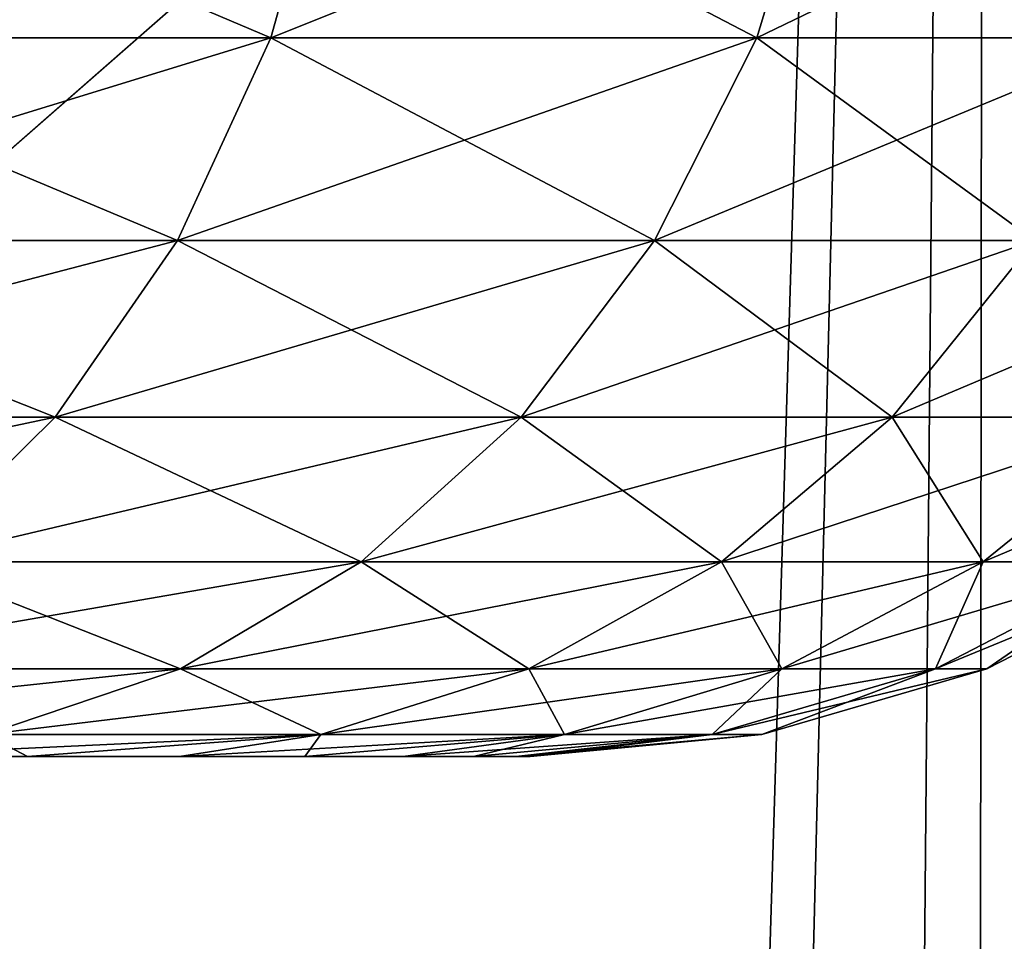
# Model space of a CAD drawing. Header units: millimetres. Extents: x -110 to 110, y 0 to 80.
# Tile 430 of 439: x 97.044 to 97.442, y 67.825 to 68.198. Entities that reach past the tile are written whole.
import ezdxf

# ---------------------------------------------------------------- set-up
doc = ezdxf.new("R2010")
doc.units = ezdxf.units.MM
doc.header["$LTSCALE"] = 59.460957
for name, color, linetype in [('14', 7, 'CONTINUOUS'), ('24', 7, 'CONTINUOUS'), ('28', 7, 'CONTINUOUS'), ('4', 7, 'CONTINUOUS'), ('403', 7, 'CONTINUOUS'), ('408', 7, 'CONTINUOUS'), ('409', 7, 'CONTINUOUS'), ('418', 7, 'CONTINUOUS'), ('419', 7, 'CONTINUOUS'), ('6', 7, 'CONTINUOUS'), ('8', 7, 'CONTINUOUS')]:
    doc.layers.add(name, color=color, linetype=linetype)

msp = doc.modelspace()

# ---------------------------------------------------------------- linework, layer by layer
at = {"layer": '14', "color": 7, "linetype": 'CONTINUOUS'}
for points in [[(-105, 80, 52.6982), (105, 80, 52.6982), (-83.44615, 65.95291, 52.45301), (-105, 80, 52.6982)], [(-83.44615, 65.95291, 52.45301), (105, 80, 52.6982), (-82.47688, 66, 52.45383), (-83.44615, 65.95291, 52.45301)], [(-82.47688, 66, 52.45383), (105, 80, 52.6982), (82.47688, 66, 52.45383), (-82.47688, 66, 52.45383)], [(82.47688, 66, 52.45383), (105, 80, 52.6982), (83.44615, 65.95291, 52.45301), (82.47688, 66, 52.45383)], [(83.44615, 65.95291, 52.45301), (105, 80, 52.6982), (84.40631, 65.8121, 52.45055), (83.44615, 65.95291, 52.45301)], [(84.40631, 65.8121, 52.45055), (105, 80, 52.6982), (85.34831, 65.57888, 52.44648), (84.40631, 65.8121, 52.45055)], [(85.34831, 65.57888, 52.44648), (105, 80, 52.6982), (86.26328, 65.25544, 52.44084), (85.34831, 65.57888, 52.44648)], [(86.26328, 65.25544, 52.44084), (105, 80, 52.6982), (87.1426, 64.84483, 52.43367), (86.26328, 65.25544, 52.44084)], [(87.1426, 64.84483, 52.43367), (105, 80, 52.6982), (87.97799, 64.35092, 52.42505), (87.1426, 64.84483, 52.43367)], [(87.97799, 64.35092, 52.42505), (105, 80, 52.6982), (88.76157, 63.77834, 52.41505), (87.97799, 64.35092, 52.42505)], [(88.76157, 63.77834, 52.41505), (105, 80, 52.6982), (89.48597, 63.1325, 52.40378), (88.76157, 63.77834, 52.41505)], [(89.48597, 63.1325, 52.40378), (105, 80, 52.6982), (93.82453, 58.86902, 52.32936), (89.48597, 63.1325, 52.40378)], [(93.82453, 58.86902, 52.32936), (105, 80, 52.6982), (94.48284, 58.15608, 52.31692), (93.82453, 58.86902, 52.32936)], [(94.48284, 58.15608, 52.31692), (105, 80, 52.6982), (95.06898, 57.38266, 52.30342), (94.48284, 58.15608, 52.31692)], [(95.06898, 57.38266, 52.30342), (105, 80, 52.6982), (95.5774, 56.55606, 52.28899), (95.06898, 57.38266, 52.30342)], [(95.5774, 56.55606, 52.28899), (105, 80, 52.6982), (96.00331, 55.68404, 52.27377), (95.5774, 56.55606, 52.28899)], [(96.00331, 55.68404, 52.27377), (105, 80, 52.6982), (96.34269, 54.77484, 52.2579), (96.00331, 55.68404, 52.27377)], [(96.34269, 54.77484, 52.2579), (105, 80, 52.6982), (96.59234, 53.83701, 52.24153), (96.34269, 54.77484, 52.2579)], [(96.59234, 53.83701, 52.24153), (105, 80, 52.6982), (96.74991, 52.8794, 52.22481), (96.59234, 53.83701, 52.24153)], [(96.74991, 52.8794, 52.22481), (105, 80, 52.6982), (96.81391, 51.91104, 52.20791), (96.74991, 52.8794, 52.22481)], [(96.81391, 51.91104, 52.20791), (105, 80, 52.6982), (97, 41.25, 52.02182), (96.81391, 51.91104, 52.20791)], [(105, 80, 52.6982), (105, 41.25, 52.02182), (97, 41.25, 52.02182), (105, 80, 52.6982)]]:
    msp.add_3dface(points, dxfattribs=at)
at = {"layer": '24', "color": 7, "linetype": 'CONTINUOUS'}
for points in [[(96.42685, 70.70524, -43.45089), (96.6799, 40, -42.51679), (97.43617, 70.70524, -42.53478), (96.42685, 70.70524, -43.45089)], [(96.6799, 40, -42.51679), (97.15968, 40, -42.05325), (97.43617, 70.70524, -42.53478), (96.6799, 40, -42.51679)], [(97.15968, 40, -42.05325), (97.61834, 40, -41.56889), (97.43617, 70.70524, -42.53478), (97.15968, 40, -42.05325)], [(97.43617, 70.70524, -42.53478), (97.61834, 40, -41.56889), (98.3613, 70.70524, -41.53372), (97.43617, 70.70524, -42.53478)]]:
    msp.add_3dface(points, dxfattribs=at)
at = {"layer": '28', "color": 7, "linetype": 'CONTINUOUS'}
for points in [[(97.43617, 70.70524, 42.53478), (96.49222, 40, 42.6873), (96.42685, 70.70524, 43.45089), (97.43617, 70.70524, 42.53478)], [(97.3993, 40, 41.80559), (96.49222, 40, 42.6873), (97.43617, 70.70524, 42.53478), (97.3993, 40, 41.80559)], [(98.3613, 70.70524, 41.53372), (97.3993, 40, 41.80559), (97.43617, 70.70524, 42.53478), (98.3613, 70.70524, 41.53372)], [(98.22888, 40, 40.85059), (97.3993, 40, 41.80559), (98.3613, 70.70524, 41.53372), (98.22888, 40, 40.85059)]]:
    msp.add_3dface(points, dxfattribs=at)
at = {"layer": '4', "color": 7, "linetype": 'CONTINUOUS'}
for points in [[(-105.7, 75.7173, 55), (82.37019, 65.20782, 55), (105.7, 75.7173, 55), (-105.7, 75.7173, 55)], [(82.37019, 65.20782, 55), (83.4023, 65.07342, 55), (105.7, 75.7173, 55), (82.37019, 65.20782, 55)], [(83.4023, 65.07342, 55), (84.41896, 64.85048, 55), (105.7, 75.7173, 55), (83.4023, 65.07342, 55)], [(84.41896, 64.85048, 55), (85.4126, 64.54065, 55), (105.7, 75.7173, 55), (84.41896, 64.85048, 55)], [(85.4126, 64.54065, 55), (86.37581, 64.14625, 55), (105.7, 75.7173, 55), (85.4126, 64.54065, 55)], [(86.37581, 64.14625, 55), (87.30139, 63.67023, 55), (105.7, 75.7173, 55), (86.37581, 64.14625, 55)], [(87.30139, 63.67023, 55), (88.18246, 63.11612, 55), (105.7, 75.7173, 55), (87.30139, 63.67023, 55)], [(88.18246, 63.11612, 55), (89.01243, 62.48806, 55), (105.7, 75.7173, 55), (88.18246, 63.11612, 55)], [(89.01243, 62.48806, 55), (89.7792, 61.79657, 55), (105.7, 75.7173, 55), (89.01243, 62.48806, 55)], [(89.7792, 61.79657, 55), (92.78896, 58.83888, 55), (105.7, 75.7173, 55), (89.7792, 61.79657, 55)], [(92.78896, 58.83888, 55), (93.49373, 58.08431, 55), (105.7, 75.7173, 55), (92.78896, 58.83888, 55)], [(93.49373, 58.08431, 55), (94.13617, 57.26542, 55), (105.7, 75.7173, 55), (93.49373, 58.08431, 55)], [(94.13617, 57.26542, 55), (94.70558, 56.39416, 55), (105.7, 75.7173, 55), (94.13617, 57.26542, 55)], [(94.70558, 56.39416, 55), (95.19768, 55.47702, 55), (105.7, 75.7173, 55), (94.70558, 56.39416, 55)], [(95.19768, 55.47702, 55), (95.60883, 54.52084, 55), (105.7, 75.7173, 55), (95.19768, 55.47702, 55)], [(95.60883, 54.52084, 55), (95.93595, 53.53276, 55), (105.7, 75.7173, 55), (95.60883, 54.52084, 55)], [(95.93595, 53.53276, 55), (96.1766, 52.52014, 55), (105.7, 75.7173, 55), (95.93595, 53.53276, 55)], [(96.1766, 52.52014, 55), (105.7, 4.2827, 55), (105.7, 75.7173, 55), (96.1766, 52.52014, 55)]]:
    msp.add_3dface(points, dxfattribs=at)
at = {"layer": '403', "color": 7, "linetype": 'CONTINUOUS'}
for points in [[(97.04718, 67.9, -34.06519), (96.97528, 67.9, -33.92153), (97.04719, 67.9, -35.93481), (97.04718, 67.9, -34.06519)], [(97.04719, 67.9, -35.93481), (96.97528, 67.9, -33.92153), (96.97528, 67.9, -36.07847), (97.04719, 67.9, -35.93481)], [(97.04718, 67.9, 35.93481), (96.97528, 67.9, 36.07847), (97.04719, 67.9, 34.06519), (97.04718, 67.9, 35.93481)], [(97.04719, 67.9, 34.06519), (96.97528, 67.9, 36.07847), (96.97528, 67.9, 33.92153), (97.04719, 67.9, 34.06519)], [(97.10866, 67.9, -34.21362), (97.04718, 67.9, -34.06519), (97.10866, 67.9, -35.78637), (97.10866, 67.9, -34.21362)], [(97.10866, 67.9, -35.78637), (97.04718, 67.9, -34.06519), (97.04719, 67.9, -35.93481), (97.10866, 67.9, -35.78637)], [(97.10866, 67.9, 34.21363), (97.04718, 67.9, 35.93481), (97.04719, 67.9, 34.06519), (97.10866, 67.9, 34.21363)], [(97.10866, 67.9, 35.78638), (97.04718, 67.9, 35.93481), (97.10866, 67.9, 34.21363), (97.10866, 67.9, 35.78638)], [(97.15939, 67.9, -34.36606), (97.10866, 67.9, -34.21362), (97.15939, 67.9, -35.63394), (97.15939, 67.9, -34.36606)], [(97.15939, 67.9, -35.63394), (97.10866, 67.9, -34.21362), (97.10866, 67.9, -35.78637), (97.15939, 67.9, -35.63394)], [(97.15939, 67.9, 35.63394), (97.10866, 67.9, 35.78638), (97.15939, 67.9, 34.36606), (97.15939, 67.9, 35.63394)], [(97.15939, 67.9, 34.36606), (97.10866, 67.9, 35.78638), (97.10866, 67.9, 34.21363), (97.15939, 67.9, 34.36606)], [(97.19911, 67.9, -34.52173), (97.15939, 67.9, -34.36606), (97.19911, 67.9, -35.47827), (97.19911, 67.9, -34.52173)], [(97.19911, 67.9, -35.47827), (97.15939, 67.9, -34.36606), (97.15939, 67.9, -35.63394), (97.19911, 67.9, -35.47827)], [(97.19911, 67.9, 35.47827), (97.15939, 67.9, 35.63394), (97.19911, 67.9, 34.52173), (97.19911, 67.9, 35.47827)], [(97.19911, 67.9, 34.52173), (97.15939, 67.9, 35.63394), (97.15939, 67.9, 34.36606), (97.19911, 67.9, 34.52173)], [(97.22763, 67.9, -34.67983), (97.19911, 67.9, -34.52173), (97.22763, 67.9, -35.32017), (97.22763, 67.9, -34.67983)], [(97.22763, 67.9, -35.32017), (97.19911, 67.9, -34.52173), (97.19911, 67.9, -35.47827), (97.22763, 67.9, -35.32017)], [(97.22763, 67.9, 35.32017), (97.19911, 67.9, 35.47827), (97.22763, 67.9, 34.67983), (97.22763, 67.9, 35.32017)], [(97.22763, 67.9, 34.67983), (97.19911, 67.9, 35.47827), (97.19911, 67.9, 34.52173), (97.22763, 67.9, 34.67983)], [(97.24479, 67.9, -34.83958), (97.22763, 67.9, -34.67983), (97.24479, 67.9, -35.16042), (97.24479, 67.9, -34.83958)], [(97.24479, 67.9, -35.16042), (97.22763, 67.9, -34.67983), (97.22763, 67.9, -35.32017), (97.24479, 67.9, -35.16042)], [(97.24479, 67.9, 35.16042), (97.22763, 67.9, 35.32017), (97.24479, 67.9, 34.83958), (97.24479, 67.9, 35.16042)], [(97.24479, 67.9, 34.83958), (97.22763, 67.9, 35.32017), (97.22763, 67.9, 34.67983), (97.24479, 67.9, 34.83958)], [(97.25052, 67.9, -35), (97.24479, 67.9, -34.83958), (97.24479, 67.9, -35.16042), (97.25052, 67.9, -35)], [(97.25052, 67.9, 35), (97.24479, 67.9, 35.16042), (97.24479, 67.9, 34.83958), (97.25052, 67.9, 35)]]:
    msp.add_3dface(points, dxfattribs=at)
at = {"layer": '408', "color": 7, "linetype": 'CONTINUOUS'}
for points in [[(96.91241, 68.19058, -33.08759), (97.14566, 68.19058, -33.35357), (96.93459, 68.2801, -33.06541), (96.91241, 68.19058, -33.08759)], [(96.93459, 68.2801, -33.06541), (97.14566, 68.19058, -33.35357), (97.17056, 68.2801, -33.33447), (96.93459, 68.2801, -33.06541)], [(97.14566, 68.19058, -33.35357), (97.34221, 68.19058, -33.64773), (97.17056, 68.2801, -33.33447), (97.14566, 68.19058, -33.35357)], [(97.17056, 68.2801, -33.33447), (97.34221, 68.19058, -33.64773), (97.36938, 68.2801, -33.63204), (97.17056, 68.2801, -33.33447)], [(97.34221, 68.19058, -33.64773), (97.49868, 68.19058, -33.96501), (97.36938, 68.2801, -33.63204), (97.34221, 68.19058, -33.64773)], [(97.36938, 68.2801, -33.63204), (97.49868, 68.19058, -33.96501), (97.52767, 68.2801, -33.95301), (97.36938, 68.2801, -33.63204)], [(96.87866, 68.10861, -33.12134), (97.10781, 68.10861, -33.38262), (96.91241, 68.19058, -33.08759), (96.87866, 68.10861, -33.12134)], [(96.91241, 68.19058, -33.08759), (97.10781, 68.10861, -33.38262), (97.14566, 68.19058, -33.35357), (96.91241, 68.19058, -33.08759)], [(97.10781, 68.10861, -33.38262), (97.30088, 68.10861, -33.67158), (97.14566, 68.19058, -33.35357), (97.10781, 68.10861, -33.38262)], [(97.14566, 68.19058, -33.35357), (97.30088, 68.10861, -33.67158), (97.34221, 68.19058, -33.64773), (97.14566, 68.19058, -33.35357)], [(97.30088, 68.10861, -33.67158), (97.45459, 68.10861, -33.98327), (97.34221, 68.19058, -33.64773), (97.30088, 68.10861, -33.67158)], [(97.34221, 68.19058, -33.64773), (97.45459, 68.10861, -33.98327), (97.49868, 68.19058, -33.96501), (97.34221, 68.19058, -33.64773)], [(96.83458, 68.03712, -33.16542), (97.05835, 68.03712, -33.42058), (96.87866, 68.10861, -33.12134), (96.83458, 68.03712, -33.16542)], [(96.87866, 68.10861, -33.12134), (97.05835, 68.03712, -33.42058), (97.10781, 68.10861, -33.38262), (96.87866, 68.10861, -33.12134)], [(97.05835, 68.03712, -33.42058), (97.24689, 68.03712, -33.70276), (97.10781, 68.10861, -33.38262), (97.05835, 68.03712, -33.42058)], [(97.10781, 68.10861, -33.38262), (97.24689, 68.03712, -33.70276), (97.30088, 68.10861, -33.67158), (97.10781, 68.10861, -33.38262)], [(97.24689, 68.03712, -33.70276), (97.39699, 68.03712, -34.00713), (97.30088, 68.10861, -33.67158), (97.24689, 68.03712, -33.70276)], [(97.30088, 68.10861, -33.67158), (97.39699, 68.03712, -34.00713), (97.45459, 68.10861, -33.98327), (97.30088, 68.10861, -33.67158)], [(97.39699, 68.03712, -34.00713), (97.50608, 68.03712, -34.3285), (97.45459, 68.10861, -33.98327), (97.39699, 68.03712, -34.00713)], [(96.83458, 68.03712, -33.16542), (96.99907, 67.97869, -33.46606), (97.05835, 68.03712, -33.42058), (96.83458, 68.03712, -33.16542)], [(96.99907, 67.97869, -33.46606), (97.18218, 67.97869, -33.74012), (97.05835, 68.03712, -33.42058), (96.99907, 67.97869, -33.46606)], [(97.05835, 68.03712, -33.42058), (97.18218, 67.97869, -33.74012), (97.24689, 68.03712, -33.70276), (97.05835, 68.03712, -33.42058)], [(97.18218, 67.97869, -33.74012), (97.32796, 67.97869, -34.03573), (97.24689, 68.03712, -33.70276), (97.18218, 67.97869, -33.74012)], [(97.24689, 68.03712, -33.70276), (97.32796, 67.97869, -34.03573), (97.39699, 68.03712, -34.00713), (97.24689, 68.03712, -33.70276)], [(97.32796, 67.97869, -34.03573), (97.43391, 67.97869, -34.34784), (97.39699, 68.03712, -34.00713), (97.32796, 67.97869, -34.03573)], [(97.39699, 68.03712, -34.00713), (97.43391, 67.97869, -34.34784), (97.50608, 68.03712, -34.3285), (97.39699, 68.03712, -34.00713)], [(97.43391, 67.97869, -34.34784), (97.49821, 67.97869, -34.6711), (97.50608, 68.03712, -34.3285), (97.43391, 67.97869, -34.34784)], [(96.9321, 67.93542, -33.51745), (97.10908, 67.93542, -33.78232), (96.99907, 67.97869, -33.46606), (96.9321, 67.93542, -33.51745)], [(96.99907, 67.97869, -33.46606), (97.10908, 67.93542, -33.78232), (97.18218, 67.97869, -33.74012), (96.99907, 67.97869, -33.46606)], [(97.10908, 67.93542, -33.78232), (97.24998, 67.93542, -34.06803), (97.18218, 67.97869, -33.74012), (97.10908, 67.93542, -33.78232)], [(97.18218, 67.97869, -33.74012), (97.24998, 67.93542, -34.06803), (97.32796, 67.97869, -34.03573), (97.18218, 67.97869, -33.74012)], [(97.24998, 67.93542, -34.06803), (97.35237, 67.93542, -34.36968), (97.32796, 67.97869, -34.03573), (97.24998, 67.93542, -34.06803)], [(97.32796, 67.97869, -34.03573), (97.35237, 67.93542, -34.36968), (97.43391, 67.97869, -34.34784), (97.32796, 67.97869, -34.03573)], [(97.35237, 67.93542, -34.36968), (97.41452, 67.93542, -34.68212), (97.43391, 67.97869, -34.34784), (97.35237, 67.93542, -34.36968)], [(97.41452, 67.93542, -34.68212), (97.43536, 67.93542, -35), (97.49821, 67.97869, -34.6711), (97.41452, 67.93542, -34.68212)], [(97.43391, 67.97869, -34.34784), (97.41452, 67.93542, -34.68212), (97.49821, 67.97869, -34.6711), (97.43391, 67.97869, -34.34784)], [(97.49821, 67.97869, -34.6711), (97.43536, 67.93542, -35), (97.51977, 67.97869, -35), (97.49821, 67.97869, -34.6711)], [(96.9321, 67.93542, -33.51745), (97.03022, 67.90887, -33.82785), (97.10908, 67.93542, -33.78232), (96.9321, 67.93542, -33.51745)], [(97.03022, 67.90887, -33.82785), (97.16584, 67.90887, -34.10288), (97.10908, 67.93542, -33.78232), (97.03022, 67.90887, -33.82785)], [(97.10908, 67.93542, -33.78232), (97.16584, 67.90887, -34.10288), (97.24998, 67.93542, -34.06803), (97.10908, 67.93542, -33.78232)], [(97.16584, 67.90887, -34.10288), (97.26441, 67.90887, -34.39325), (97.24998, 67.93542, -34.06803), (97.16584, 67.90887, -34.10288)], [(97.24998, 67.93542, -34.06803), (97.26441, 67.90887, -34.39325), (97.35237, 67.93542, -34.36968), (97.24998, 67.93542, -34.06803)], [(97.26441, 67.90887, -34.39325), (97.32424, 67.90887, -34.69401), (97.35237, 67.93542, -34.36968), (97.26441, 67.90887, -34.39325)], [(97.35237, 67.93542, -34.36968), (97.32424, 67.90887, -34.69401), (97.41452, 67.93542, -34.68212), (97.35237, 67.93542, -34.36968)], [(97.32424, 67.90887, -34.69401), (97.34429, 67.90887, -35), (97.41452, 67.93542, -34.68212), (97.32424, 67.90887, -34.69401)], [(97.41452, 67.93542, -34.68212), (97.34429, 67.90887, -35), (97.43536, 67.93542, -35), (97.41452, 67.93542, -34.68212)], [(96.97528, 67.9, -33.92153), (97.04718, 67.9, -34.06519), (97.03022, 67.90887, -33.82785), (96.97528, 67.9, -33.92153)], [(97.03022, 67.90887, -33.82785), (97.04718, 67.9, -34.06519), (97.16584, 67.90887, -34.10288), (97.03022, 67.90887, -33.82785)], [(97.04718, 67.9, -34.06519), (97.10866, 67.9, -34.21362), (97.16584, 67.90887, -34.10288), (97.04718, 67.9, -34.06519)], [(97.10866, 67.9, -34.21362), (97.15939, 67.9, -34.36606), (97.16584, 67.90887, -34.10288), (97.10866, 67.9, -34.21362)], [(97.16584, 67.90887, -34.10288), (97.15939, 67.9, -34.36606), (97.26441, 67.90887, -34.39325), (97.16584, 67.90887, -34.10288)], [(97.15939, 67.9, -34.36606), (97.19911, 67.9, -34.52173), (97.26441, 67.90887, -34.39325), (97.15939, 67.9, -34.36606)], [(97.19911, 67.9, -34.52173), (97.22763, 67.9, -34.67983), (97.26441, 67.90887, -34.39325), (97.19911, 67.9, -34.52173)], [(97.26441, 67.90887, -34.39325), (97.22763, 67.9, -34.67983), (97.32424, 67.90887, -34.69401), (97.26441, 67.90887, -34.39325)], [(97.22763, 67.9, -34.67983), (97.24479, 67.9, -34.83958), (97.32424, 67.90887, -34.69401), (97.22763, 67.9, -34.67983)], [(97.24479, 67.9, -34.83958), (97.25052, 67.9, -35), (97.32424, 67.90887, -34.69401), (97.24479, 67.9, -34.83958)], [(97.32424, 67.90887, -34.69401), (97.25052, 67.9, -35), (97.34429, 67.90887, -35), (97.32424, 67.90887, -34.69401)]]:
    msp.add_3dface(points, dxfattribs=at)
at = {"layer": '409', "color": 7, "linetype": 'CONTINUOUS'}
for points in [[(97.17056, 68.2801, -36.66553), (96.91241, 68.19058, -36.91241), (96.93459, 68.2801, -36.93459), (97.17056, 68.2801, -36.66553)], [(97.14566, 68.19058, -36.64643), (96.91241, 68.19058, -36.91241), (97.17056, 68.2801, -36.66553), (97.14566, 68.19058, -36.64643)], [(97.36938, 68.2801, -36.36796), (97.14566, 68.19058, -36.64643), (97.17056, 68.2801, -36.66553), (97.36938, 68.2801, -36.36796)], [(97.34221, 68.19058, -36.35227), (97.14566, 68.19058, -36.64643), (97.36938, 68.2801, -36.36796), (97.34221, 68.19058, -36.35227)], [(97.52767, 68.2801, -36.04699), (97.34221, 68.19058, -36.35227), (97.36938, 68.2801, -36.36796), (97.52767, 68.2801, -36.04699)], [(97.49868, 68.19058, -36.03499), (97.34221, 68.19058, -36.35227), (97.52767, 68.2801, -36.04699), (97.49868, 68.19058, -36.03499)], [(97.10781, 68.10861, -36.61738), (96.87866, 68.10861, -36.87866), (97.14566, 68.19058, -36.64643), (97.10781, 68.10861, -36.61738)], [(97.14566, 68.19058, -36.64643), (96.87866, 68.10861, -36.87866), (96.91241, 68.19058, -36.91241), (97.14566, 68.19058, -36.64643)], [(97.34221, 68.19058, -36.35227), (97.10781, 68.10861, -36.61738), (97.14566, 68.19058, -36.64643), (97.34221, 68.19058, -36.35227)], [(97.30088, 68.10861, -36.32842), (97.10781, 68.10861, -36.61738), (97.34221, 68.19058, -36.35227), (97.30088, 68.10861, -36.32842)], [(97.49868, 68.19058, -36.03499), (97.30088, 68.10861, -36.32842), (97.34221, 68.19058, -36.35227), (97.49868, 68.19058, -36.03499)], [(97.45459, 68.10861, -36.01673), (97.30088, 68.10861, -36.32842), (97.49868, 68.19058, -36.03499), (97.45459, 68.10861, -36.01673)], [(97.05835, 68.03712, -36.57942), (96.83458, 68.03712, -36.83458), (97.10781, 68.10861, -36.61738), (97.05835, 68.03712, -36.57942)], [(97.10781, 68.10861, -36.61738), (96.83458, 68.03712, -36.83458), (96.87866, 68.10861, -36.87866), (97.10781, 68.10861, -36.61738)], [(97.24689, 68.03712, -36.29724), (97.05835, 68.03712, -36.57942), (97.30088, 68.10861, -36.32842), (97.24689, 68.03712, -36.29724)], [(97.30088, 68.10861, -36.32842), (97.05835, 68.03712, -36.57942), (97.10781, 68.10861, -36.61738), (97.30088, 68.10861, -36.32842)], [(97.45459, 68.10861, -36.01673), (97.24689, 68.03712, -36.29724), (97.30088, 68.10861, -36.32842), (97.45459, 68.10861, -36.01673)], [(97.39699, 68.03712, -35.99287), (97.24689, 68.03712, -36.29724), (97.45459, 68.10861, -36.01673), (97.39699, 68.03712, -35.99287)], [(97.50608, 68.03712, -35.6715), (97.39699, 68.03712, -35.99287), (97.5663, 68.10861, -35.68764), (97.50608, 68.03712, -35.6715)], [(97.5663, 68.10861, -35.68764), (97.39699, 68.03712, -35.99287), (97.45459, 68.10861, -36.01673), (97.5663, 68.10861, -35.68764)], [(96.99907, 67.97869, -36.53394), (96.78174, 67.97869, -36.78174), (97.05835, 68.03712, -36.57942), (96.99907, 67.97869, -36.53394)], [(97.05835, 68.03712, -36.57942), (96.78174, 67.97869, -36.78174), (96.83458, 68.03712, -36.83458), (97.05835, 68.03712, -36.57942)], [(97.18218, 67.97869, -36.25988), (96.99907, 67.97869, -36.53394), (97.24689, 68.03712, -36.29724), (97.18218, 67.97869, -36.25988)], [(97.24689, 68.03712, -36.29724), (96.99907, 67.97869, -36.53394), (97.05835, 68.03712, -36.57942), (97.24689, 68.03712, -36.29724)], [(97.32796, 67.97869, -35.96427), (97.18218, 67.97869, -36.25988), (97.39699, 68.03712, -35.99287), (97.32796, 67.97869, -35.96427)], [(97.39699, 68.03712, -35.99287), (97.18218, 67.97869, -36.25988), (97.24689, 68.03712, -36.29724), (97.39699, 68.03712, -35.99287)], [(97.50608, 68.03712, -35.6715), (97.32796, 67.97869, -35.96427), (97.39699, 68.03712, -35.99287), (97.50608, 68.03712, -35.6715)], [(97.43391, 67.97869, -35.65216), (97.32796, 67.97869, -35.96427), (97.50608, 68.03712, -35.6715), (97.43391, 67.97869, -35.65216)], [(97.49821, 67.97869, -35.3289), (97.43391, 67.97869, -35.65216), (97.57229, 68.03712, -35.33865), (97.49821, 67.97869, -35.3289)], [(97.57229, 68.03712, -35.33865), (97.43391, 67.97869, -35.65216), (97.50608, 68.03712, -35.6715), (97.57229, 68.03712, -35.33865)], [(97.10908, 67.93542, -36.21768), (96.9321, 67.93542, -36.48255), (97.18218, 67.97869, -36.25988), (97.10908, 67.93542, -36.21768)], [(97.18218, 67.97869, -36.25988), (96.9321, 67.93542, -36.48255), (96.99907, 67.97869, -36.53394), (97.18218, 67.97869, -36.25988)], [(97.24998, 67.93542, -35.93197), (97.10908, 67.93542, -36.21768), (97.32796, 67.97869, -35.96427), (97.24998, 67.93542, -35.93197)], [(97.32796, 67.97869, -35.96427), (97.10908, 67.93542, -36.21768), (97.18218, 67.97869, -36.25988), (97.32796, 67.97869, -35.96427)], [(97.35237, 67.93542, -35.63032), (97.24998, 67.93542, -35.93197), (97.43391, 67.97869, -35.65216), (97.35237, 67.93542, -35.63032)], [(97.43391, 67.97869, -35.65216), (97.24998, 67.93542, -35.93197), (97.32796, 67.97869, -35.96427), (97.43391, 67.97869, -35.65216)], [(97.41452, 67.93542, -35.31788), (97.35237, 67.93542, -35.63032), (97.49821, 67.97869, -35.3289), (97.41452, 67.93542, -35.31788)], [(97.49821, 67.97869, -35.3289), (97.35237, 67.93542, -35.63032), (97.43391, 67.97869, -35.65216), (97.49821, 67.97869, -35.3289)], [(97.51977, 67.97869, -35), (97.41452, 67.93542, -35.31788), (97.49821, 67.97869, -35.3289), (97.51977, 67.97869, -35)], [(97.51977, 67.97869, -35), (97.43536, 67.93542, -35), (97.41452, 67.93542, -35.31788), (97.51977, 67.97869, -35)], [(97.03022, 67.90887, -36.17215), (96.85985, 67.90887, -36.42711), (97.10908, 67.93542, -36.21768), (97.03022, 67.90887, -36.17215)], [(97.10908, 67.93542, -36.21768), (96.85985, 67.90887, -36.42711), (96.9321, 67.93542, -36.48255), (97.10908, 67.93542, -36.21768)], [(97.16584, 67.90887, -35.89712), (97.03022, 67.90887, -36.17215), (97.24998, 67.93542, -35.93197), (97.16584, 67.90887, -35.89712)], [(97.24998, 67.93542, -35.93197), (97.03022, 67.90887, -36.17215), (97.10908, 67.93542, -36.21768), (97.24998, 67.93542, -35.93197)], [(97.26441, 67.90887, -35.60675), (97.16584, 67.90887, -35.89712), (97.35237, 67.93542, -35.63032), (97.26441, 67.90887, -35.60675)], [(97.35237, 67.93542, -35.63032), (97.16584, 67.90887, -35.89712), (97.24998, 67.93542, -35.93197), (97.35237, 67.93542, -35.63032)], [(97.32424, 67.90887, -35.30599), (97.26441, 67.90887, -35.60675), (97.41452, 67.93542, -35.31788), (97.32424, 67.90887, -35.30599)], [(97.41452, 67.93542, -35.31788), (97.26441, 67.90887, -35.60675), (97.35237, 67.93542, -35.63032), (97.41452, 67.93542, -35.31788)], [(97.43536, 67.93542, -35), (97.32424, 67.90887, -35.30599), (97.41452, 67.93542, -35.31788), (97.43536, 67.93542, -35)], [(97.43536, 67.93542, -35), (97.34429, 67.90887, -35), (97.32424, 67.90887, -35.30599), (97.43536, 67.93542, -35)], [(97.16584, 67.90887, -35.89712), (96.97528, 67.9, -36.07847), (97.03022, 67.90887, -36.17215), (97.16584, 67.90887, -35.89712)], [(97.04719, 67.9, -35.93481), (96.97528, 67.9, -36.07847), (97.16584, 67.90887, -35.89712), (97.04719, 67.9, -35.93481)], [(97.10866, 67.9, -35.78637), (97.04719, 67.9, -35.93481), (97.16584, 67.90887, -35.89712), (97.10866, 67.9, -35.78637)], [(97.26441, 67.90887, -35.60675), (97.10866, 67.9, -35.78637), (97.16584, 67.90887, -35.89712), (97.26441, 67.90887, -35.60675)], [(97.15939, 67.9, -35.63394), (97.10866, 67.9, -35.78637), (97.26441, 67.90887, -35.60675), (97.15939, 67.9, -35.63394)], [(97.19911, 67.9, -35.47827), (97.15939, 67.9, -35.63394), (97.26441, 67.90887, -35.60675), (97.19911, 67.9, -35.47827)], [(97.32424, 67.90887, -35.30599), (97.19911, 67.9, -35.47827), (97.26441, 67.90887, -35.60675), (97.32424, 67.90887, -35.30599)], [(97.22763, 67.9, -35.32017), (97.19911, 67.9, -35.47827), (97.32424, 67.90887, -35.30599), (97.22763, 67.9, -35.32017)], [(97.24479, 67.9, -35.16042), (97.22763, 67.9, -35.32017), (97.32424, 67.90887, -35.30599), (97.24479, 67.9, -35.16042)], [(97.34429, 67.90887, -35), (97.24479, 67.9, -35.16042), (97.32424, 67.90887, -35.30599), (97.34429, 67.90887, -35)], [(97.25052, 67.9, -35), (97.24479, 67.9, -35.16042), (97.34429, 67.90887, -35), (97.25052, 67.9, -35)]]:
    msp.add_3dface(points, dxfattribs=at)
at = {"layer": '418', "color": 7, "linetype": 'CONTINUOUS'}
for points in [[(96.91241, 68.19058, 36.91241), (97.14566, 68.19058, 36.64643), (96.93459, 68.2801, 36.93459), (96.91241, 68.19058, 36.91241)], [(96.93459, 68.2801, 36.93459), (97.14566, 68.19058, 36.64643), (97.17056, 68.2801, 36.66553), (96.93459, 68.2801, 36.93459)], [(97.14566, 68.19058, 36.64643), (97.34221, 68.19058, 36.35227), (97.17056, 68.2801, 36.66553), (97.14566, 68.19058, 36.64643)], [(97.17056, 68.2801, 36.66553), (97.34221, 68.19058, 36.35227), (97.36938, 68.2801, 36.36796), (97.17056, 68.2801, 36.66553)], [(97.34221, 68.19058, 36.35227), (97.49868, 68.19058, 36.03499), (97.36938, 68.2801, 36.36796), (97.34221, 68.19058, 36.35227)], [(97.36938, 68.2801, 36.36796), (97.49868, 68.19058, 36.03499), (97.52767, 68.2801, 36.04699), (97.36938, 68.2801, 36.36796)], [(96.87866, 68.10861, 36.87866), (97.10781, 68.10861, 36.61738), (96.91241, 68.19058, 36.91241), (96.87866, 68.10861, 36.87866)], [(96.91241, 68.19058, 36.91241), (97.10781, 68.10861, 36.61738), (97.14566, 68.19058, 36.64643), (96.91241, 68.19058, 36.91241)], [(97.10781, 68.10861, 36.61738), (97.30088, 68.10861, 36.32842), (97.14566, 68.19058, 36.64643), (97.10781, 68.10861, 36.61738)], [(97.14566, 68.19058, 36.64643), (97.30088, 68.10861, 36.32842), (97.34221, 68.19058, 36.35227), (97.14566, 68.19058, 36.64643)], [(97.30088, 68.10861, 36.32842), (97.45459, 68.10861, 36.01673), (97.34221, 68.19058, 36.35227), (97.30088, 68.10861, 36.32842)], [(97.34221, 68.19058, 36.35227), (97.45459, 68.10861, 36.01673), (97.49868, 68.19058, 36.03499), (97.34221, 68.19058, 36.35227)], [(96.83458, 68.03712, 36.83458), (97.05835, 68.03712, 36.57942), (96.87866, 68.10861, 36.87866), (96.83458, 68.03712, 36.83458)], [(96.87866, 68.10861, 36.87866), (97.05835, 68.03712, 36.57942), (97.10781, 68.10861, 36.61738), (96.87866, 68.10861, 36.87866)], [(97.05835, 68.03712, 36.57942), (97.24689, 68.03712, 36.29724), (97.10781, 68.10861, 36.61738), (97.05835, 68.03712, 36.57942)], [(97.10781, 68.10861, 36.61738), (97.24689, 68.03712, 36.29724), (97.30088, 68.10861, 36.32842), (97.10781, 68.10861, 36.61738)], [(97.24689, 68.03712, 36.29724), (97.39699, 68.03712, 35.99287), (97.30088, 68.10861, 36.32842), (97.24689, 68.03712, 36.29724)], [(97.30088, 68.10861, 36.32842), (97.39699, 68.03712, 35.99287), (97.45459, 68.10861, 36.01673), (97.30088, 68.10861, 36.32842)], [(97.39699, 68.03712, 35.99287), (97.50608, 68.03712, 35.6715), (97.45459, 68.10861, 36.01673), (97.39699, 68.03712, 35.99287)], [(96.83458, 68.03712, 36.83458), (96.99907, 67.97869, 36.53394), (97.05835, 68.03712, 36.57942), (96.83458, 68.03712, 36.83458)], [(96.99907, 67.97869, 36.53394), (97.18218, 67.97869, 36.25988), (97.05835, 68.03712, 36.57942), (96.99907, 67.97869, 36.53394)], [(97.05835, 68.03712, 36.57942), (97.18218, 67.97869, 36.25988), (97.24689, 68.03712, 36.29724), (97.05835, 68.03712, 36.57942)], [(97.18218, 67.97869, 36.25988), (97.32796, 67.97869, 35.96427), (97.24689, 68.03712, 36.29724), (97.18218, 67.97869, 36.25988)], [(97.24689, 68.03712, 36.29724), (97.32796, 67.97869, 35.96427), (97.39699, 68.03712, 35.99287), (97.24689, 68.03712, 36.29724)], [(97.32796, 67.97869, 35.96427), (97.43391, 67.97869, 35.65216), (97.39699, 68.03712, 35.99287), (97.32796, 67.97869, 35.96427)], [(97.39699, 68.03712, 35.99287), (97.43391, 67.97869, 35.65216), (97.50608, 68.03712, 35.6715), (97.39699, 68.03712, 35.99287)], [(97.43391, 67.97869, 35.65216), (97.49821, 67.97869, 35.3289), (97.50608, 68.03712, 35.6715), (97.43391, 67.97869, 35.65216)], [(96.9321, 67.93542, 36.48255), (97.10908, 67.93542, 36.21768), (96.99907, 67.97869, 36.53394), (96.9321, 67.93542, 36.48255)], [(96.99907, 67.97869, 36.53394), (97.10908, 67.93542, 36.21768), (97.18218, 67.97869, 36.25988), (96.99907, 67.97869, 36.53394)], [(97.10908, 67.93542, 36.21768), (97.24998, 67.93542, 35.93197), (97.18218, 67.97869, 36.25988), (97.10908, 67.93542, 36.21768)], [(97.18218, 67.97869, 36.25988), (97.24998, 67.93542, 35.93197), (97.32796, 67.97869, 35.96427), (97.18218, 67.97869, 36.25988)], [(97.24998, 67.93542, 35.93197), (97.35237, 67.93542, 35.63032), (97.32796, 67.97869, 35.96427), (97.24998, 67.93542, 35.93197)], [(97.32796, 67.97869, 35.96427), (97.35237, 67.93542, 35.63032), (97.43391, 67.97869, 35.65216), (97.32796, 67.97869, 35.96427)], [(97.35237, 67.93542, 35.63032), (97.41452, 67.93542, 35.31788), (97.43391, 67.97869, 35.65216), (97.35237, 67.93542, 35.63032)], [(97.43391, 67.97869, 35.65216), (97.41452, 67.93542, 35.31788), (97.49821, 67.97869, 35.3289), (97.43391, 67.97869, 35.65216)], [(97.41452, 67.93542, 35.31788), (97.43536, 67.93542, 35), (97.49821, 67.97869, 35.3289), (97.41452, 67.93542, 35.31788)], [(97.49821, 67.97869, 35.3289), (97.43536, 67.93542, 35), (97.51977, 67.97869, 35), (97.49821, 67.97869, 35.3289)], [(96.9321, 67.93542, 36.48255), (97.03022, 67.90887, 36.17215), (97.10908, 67.93542, 36.21768), (96.9321, 67.93542, 36.48255)], [(97.03022, 67.90887, 36.17215), (97.16584, 67.90887, 35.89712), (97.10908, 67.93542, 36.21768), (97.03022, 67.90887, 36.17215)], [(97.10908, 67.93542, 36.21768), (97.16584, 67.90887, 35.89712), (97.24998, 67.93542, 35.93197), (97.10908, 67.93542, 36.21768)], [(97.16584, 67.90887, 35.89712), (97.26441, 67.90887, 35.60675), (97.24998, 67.93542, 35.93197), (97.16584, 67.90887, 35.89712)], [(97.24998, 67.93542, 35.93197), (97.26441, 67.90887, 35.60675), (97.35237, 67.93542, 35.63032), (97.24998, 67.93542, 35.93197)], [(97.26441, 67.90887, 35.60675), (97.32424, 67.90887, 35.30599), (97.35237, 67.93542, 35.63032), (97.26441, 67.90887, 35.60675)], [(97.35237, 67.93542, 35.63032), (97.32424, 67.90887, 35.30599), (97.41452, 67.93542, 35.31788), (97.35237, 67.93542, 35.63032)], [(97.32424, 67.90887, 35.30599), (97.34429, 67.90887, 35), (97.41452, 67.93542, 35.31788), (97.32424, 67.90887, 35.30599)], [(97.41452, 67.93542, 35.31788), (97.34429, 67.90887, 35), (97.43536, 67.93542, 35), (97.41452, 67.93542, 35.31788)], [(96.97528, 67.9, 36.07847), (97.04718, 67.9, 35.93481), (97.03022, 67.90887, 36.17215), (96.97528, 67.9, 36.07847)], [(97.03022, 67.90887, 36.17215), (97.04718, 67.9, 35.93481), (97.16584, 67.90887, 35.89712), (97.03022, 67.90887, 36.17215)], [(97.04718, 67.9, 35.93481), (97.10866, 67.9, 35.78638), (97.16584, 67.90887, 35.89712), (97.04718, 67.9, 35.93481)], [(97.10866, 67.9, 35.78638), (97.15939, 67.9, 35.63394), (97.16584, 67.90887, 35.89712), (97.10866, 67.9, 35.78638)], [(97.15939, 67.9, 35.63394), (97.19911, 67.9, 35.47827), (97.26441, 67.90887, 35.60675), (97.15939, 67.9, 35.63394)], [(97.16584, 67.90887, 35.89712), (97.15939, 67.9, 35.63394), (97.26441, 67.90887, 35.60675), (97.16584, 67.90887, 35.89712)], [(97.19911, 67.9, 35.47827), (97.22763, 67.9, 35.32017), (97.26441, 67.90887, 35.60675), (97.19911, 67.9, 35.47827)], [(97.26441, 67.90887, 35.60675), (97.22763, 67.9, 35.32017), (97.32424, 67.90887, 35.30599), (97.26441, 67.90887, 35.60675)], [(97.22763, 67.9, 35.32017), (97.24479, 67.9, 35.16042), (97.32424, 67.90887, 35.30599), (97.22763, 67.9, 35.32017)], [(97.24479, 67.9, 35.16042), (97.25052, 67.9, 35), (97.32424, 67.90887, 35.30599), (97.24479, 67.9, 35.16042)], [(97.32424, 67.90887, 35.30599), (97.25052, 67.9, 35), (97.34429, 67.90887, 35), (97.32424, 67.90887, 35.30599)]]:
    msp.add_3dface(points, dxfattribs=at)
at = {"layer": '419', "color": 7, "linetype": 'CONTINUOUS'}
for points in [[(97.17056, 68.2801, 33.33447), (96.91241, 68.19058, 33.08759), (96.93459, 68.2801, 33.06541), (97.17056, 68.2801, 33.33447)], [(97.14566, 68.19058, 33.35357), (96.91241, 68.19058, 33.08759), (97.17056, 68.2801, 33.33447), (97.14566, 68.19058, 33.35357)], [(97.36938, 68.2801, 33.63204), (97.14566, 68.19058, 33.35357), (97.17056, 68.2801, 33.33447), (97.36938, 68.2801, 33.63204)], [(97.34221, 68.19058, 33.64773), (97.14566, 68.19058, 33.35357), (97.36938, 68.2801, 33.63204), (97.34221, 68.19058, 33.64773)], [(97.52767, 68.2801, 33.95301), (97.34221, 68.19058, 33.64773), (97.36938, 68.2801, 33.63204), (97.52767, 68.2801, 33.95301)], [(97.49868, 68.19058, 33.96501), (97.34221, 68.19058, 33.64773), (97.52767, 68.2801, 33.95301), (97.49868, 68.19058, 33.96501)], [(97.10781, 68.10861, 33.38262), (96.87866, 68.10861, 33.12134), (97.14566, 68.19058, 33.35357), (97.10781, 68.10861, 33.38262)], [(97.14566, 68.19058, 33.35357), (96.87866, 68.10861, 33.12134), (96.91241, 68.19058, 33.08759), (97.14566, 68.19058, 33.35357)], [(97.30088, 68.10861, 33.67158), (97.10781, 68.10861, 33.38262), (97.34221, 68.19058, 33.64773), (97.30088, 68.10861, 33.67158)], [(97.34221, 68.19058, 33.64773), (97.10781, 68.10861, 33.38262), (97.14566, 68.19058, 33.35357), (97.34221, 68.19058, 33.64773)], [(97.49868, 68.19058, 33.96501), (97.30088, 68.10861, 33.67158), (97.34221, 68.19058, 33.64773), (97.49868, 68.19058, 33.96501)], [(97.45459, 68.10861, 33.98327), (97.30088, 68.10861, 33.67158), (97.49868, 68.19058, 33.96501), (97.45459, 68.10861, 33.98327)], [(97.10781, 68.10861, 33.38262), (96.83458, 68.03712, 33.16542), (96.87866, 68.10861, 33.12134), (97.10781, 68.10861, 33.38262)], [(97.05835, 68.03712, 33.42058), (96.83458, 68.03712, 33.16542), (97.10781, 68.10861, 33.38262), (97.05835, 68.03712, 33.42058)], [(97.30088, 68.10861, 33.67158), (97.05835, 68.03712, 33.42058), (97.10781, 68.10861, 33.38262), (97.30088, 68.10861, 33.67158)], [(97.24689, 68.03712, 33.70276), (97.05835, 68.03712, 33.42058), (97.30088, 68.10861, 33.67158), (97.24689, 68.03712, 33.70276)], [(97.45459, 68.10861, 33.98327), (97.24689, 68.03712, 33.70276), (97.30088, 68.10861, 33.67158), (97.45459, 68.10861, 33.98327)], [(97.39699, 68.03712, 34.00713), (97.24689, 68.03712, 33.70276), (97.45459, 68.10861, 33.98327), (97.39699, 68.03712, 34.00713)], [(97.5663, 68.10861, 34.31236), (97.39699, 68.03712, 34.00713), (97.45459, 68.10861, 33.98327), (97.5663, 68.10861, 34.31236)], [(97.50608, 68.03712, 34.3285), (97.39699, 68.03712, 34.00713), (97.5663, 68.10861, 34.31236), (97.50608, 68.03712, 34.3285)], [(97.05835, 68.03712, 33.42058), (96.78174, 67.97869, 33.21826), (96.83458, 68.03712, 33.16542), (97.05835, 68.03712, 33.42058)], [(96.99907, 67.97869, 33.46606), (96.78174, 67.97869, 33.21826), (97.05835, 68.03712, 33.42058), (96.99907, 67.97869, 33.46606)], [(97.18218, 67.97869, 33.74012), (96.99907, 67.97869, 33.46606), (97.24689, 68.03712, 33.70276), (97.18218, 67.97869, 33.74012)], [(97.24689, 68.03712, 33.70276), (96.99907, 67.97869, 33.46606), (97.05835, 68.03712, 33.42058), (97.24689, 68.03712, 33.70276)], [(97.39699, 68.03712, 34.00713), (97.18218, 67.97869, 33.74012), (97.24689, 68.03712, 33.70276), (97.39699, 68.03712, 34.00713)], [(97.32796, 67.97869, 34.03573), (97.18218, 67.97869, 33.74012), (97.39699, 68.03712, 34.00713), (97.32796, 67.97869, 34.03573)], [(97.50608, 68.03712, 34.3285), (97.32796, 67.97869, 34.03573), (97.39699, 68.03712, 34.00713), (97.50608, 68.03712, 34.3285)], [(97.43391, 67.97869, 34.34784), (97.32796, 67.97869, 34.03573), (97.50608, 68.03712, 34.3285), (97.43391, 67.97869, 34.34784)], [(97.57229, 68.03712, 34.66135), (97.43391, 67.97869, 34.34784), (97.50608, 68.03712, 34.3285), (97.57229, 68.03712, 34.66135)], [(97.49821, 67.97869, 34.6711), (97.43391, 67.97869, 34.34784), (97.57229, 68.03712, 34.66135), (97.49821, 67.97869, 34.6711)], [(97.18218, 67.97869, 33.74012), (96.9321, 67.93542, 33.51745), (96.99907, 67.97869, 33.46606), (97.18218, 67.97869, 33.74012)], [(97.10908, 67.93542, 33.78232), (96.9321, 67.93542, 33.51745), (97.18218, 67.97869, 33.74012), (97.10908, 67.93542, 33.78232)], [(97.24998, 67.93542, 34.06803), (97.10908, 67.93542, 33.78232), (97.32796, 67.97869, 34.03573), (97.24998, 67.93542, 34.06803)], [(97.32796, 67.97869, 34.03573), (97.10908, 67.93542, 33.78232), (97.18218, 67.97869, 33.74012), (97.32796, 67.97869, 34.03573)], [(97.35237, 67.93542, 34.36968), (97.24998, 67.93542, 34.06803), (97.43391, 67.97869, 34.34784), (97.35237, 67.93542, 34.36968)], [(97.43391, 67.97869, 34.34784), (97.24998, 67.93542, 34.06803), (97.32796, 67.97869, 34.03573), (97.43391, 67.97869, 34.34784)], [(97.41452, 67.93542, 34.68212), (97.35237, 67.93542, 34.36968), (97.49821, 67.97869, 34.6711), (97.41452, 67.93542, 34.68212)], [(97.49821, 67.97869, 34.6711), (97.35237, 67.93542, 34.36968), (97.43391, 67.97869, 34.34784), (97.49821, 67.97869, 34.6711)], [(97.51977, 67.97869, 35), (97.41452, 67.93542, 34.68212), (97.49821, 67.97869, 34.6711), (97.51977, 67.97869, 35)], [(97.51977, 67.97869, 35), (97.43536, 67.93542, 35), (97.41452, 67.93542, 34.68212), (97.51977, 67.97869, 35)], [(97.03022, 67.90887, 33.82785), (96.85985, 67.90887, 33.57289), (97.10908, 67.93542, 33.78232), (97.03022, 67.90887, 33.82785)], [(97.10908, 67.93542, 33.78232), (96.85985, 67.90887, 33.57289), (96.9321, 67.93542, 33.51745), (97.10908, 67.93542, 33.78232)], [(97.16584, 67.90887, 34.10288), (97.03022, 67.90887, 33.82785), (97.24998, 67.93542, 34.06803), (97.16584, 67.90887, 34.10288)], [(97.24998, 67.93542, 34.06803), (97.03022, 67.90887, 33.82785), (97.10908, 67.93542, 33.78232), (97.24998, 67.93542, 34.06803)], [(97.26441, 67.90887, 34.39325), (97.16584, 67.90887, 34.10288), (97.35237, 67.93542, 34.36968), (97.26441, 67.90887, 34.39325)], [(97.35237, 67.93542, 34.36968), (97.16584, 67.90887, 34.10288), (97.24998, 67.93542, 34.06803), (97.35237, 67.93542, 34.36968)], [(97.32424, 67.90887, 34.69401), (97.26441, 67.90887, 34.39325), (97.41452, 67.93542, 34.68212), (97.32424, 67.90887, 34.69401)], [(97.41452, 67.93542, 34.68212), (97.26441, 67.90887, 34.39325), (97.35237, 67.93542, 34.36968), (97.41452, 67.93542, 34.68212)], [(97.43536, 67.93542, 35), (97.34429, 67.90887, 35), (97.32424, 67.90887, 34.69401), (97.43536, 67.93542, 35)], [(97.43536, 67.93542, 35), (97.32424, 67.90887, 34.69401), (97.41452, 67.93542, 34.68212), (97.43536, 67.93542, 35)], [(97.16584, 67.90887, 34.10288), (96.97528, 67.9, 33.92153), (97.03022, 67.90887, 33.82785), (97.16584, 67.90887, 34.10288)], [(97.04719, 67.9, 34.06519), (96.97528, 67.9, 33.92153), (97.16584, 67.90887, 34.10288), (97.04719, 67.9, 34.06519)], [(97.10866, 67.9, 34.21363), (97.04719, 67.9, 34.06519), (97.16584, 67.90887, 34.10288), (97.10866, 67.9, 34.21363)], [(97.26441, 67.90887, 34.39325), (97.10866, 67.9, 34.21363), (97.16584, 67.90887, 34.10288), (97.26441, 67.90887, 34.39325)], [(97.15939, 67.9, 34.36606), (97.10866, 67.9, 34.21363), (97.26441, 67.90887, 34.39325), (97.15939, 67.9, 34.36606)], [(97.19911, 67.9, 34.52173), (97.15939, 67.9, 34.36606), (97.26441, 67.90887, 34.39325), (97.19911, 67.9, 34.52173)], [(97.32424, 67.90887, 34.69401), (97.19911, 67.9, 34.52173), (97.26441, 67.90887, 34.39325), (97.32424, 67.90887, 34.69401)], [(97.22763, 67.9, 34.67983), (97.19911, 67.9, 34.52173), (97.32424, 67.90887, 34.69401), (97.22763, 67.9, 34.67983)], [(97.24479, 67.9, 34.83958), (97.22763, 67.9, 34.67983), (97.32424, 67.90887, 34.69401), (97.24479, 67.9, 34.83958)], [(97.34429, 67.90887, 35), (97.24479, 67.9, 34.83958), (97.32424, 67.90887, 34.69401), (97.34429, 67.90887, 35)], [(97.25052, 67.9, 35), (97.24479, 67.9, 34.83958), (97.34429, 67.90887, 35), (97.25052, 67.9, 35)]]:
    msp.add_3dface(points, dxfattribs=at)
at = {"layer": '6', "color": 7, "linetype": 'CONTINUOUS'}
for points in [[(110, 0, -55), (-110, 0, -55), (110, 80, -55), (110, 0, -55)], [(110, 80, -55), (-110, 0, -55), (-110, 80, -55), (110, 80, -55)]]:
    msp.add_3dface(points, dxfattribs=at)
at = {"layer": '8', "color": 7, "linetype": 'CONTINUOUS'}
for points in [[(105, 80, -52.6982), (-105, 80, -52.6982), (83.44615, 65.95291, -52.45301), (105, 80, -52.6982)], [(84.40631, 65.8121, -52.45055), (105, 80, -52.6982), (83.44615, 65.95291, -52.45301), (84.40631, 65.8121, -52.45055)], [(85.34831, 65.57888, -52.44648), (105, 80, -52.6982), (84.40631, 65.8121, -52.45055), (85.34831, 65.57888, -52.44648)], [(86.26328, 65.25544, -52.44084), (105, 80, -52.6982), (85.34831, 65.57888, -52.44648), (86.26328, 65.25544, -52.44084)], [(87.1426, 64.84483, -52.43367), (105, 80, -52.6982), (86.26328, 65.25544, -52.44084), (87.1426, 64.84483, -52.43367)], [(87.97799, 64.35092, -52.42505), (105, 80, -52.6982), (87.1426, 64.84483, -52.43367), (87.97799, 64.35092, -52.42505)], [(88.76157, 63.77834, -52.41505), (105, 80, -52.6982), (87.97799, 64.35092, -52.42505), (88.76157, 63.77834, -52.41505)], [(89.48597, 63.1325, -52.40378), (105, 80, -52.6982), (88.76157, 63.77834, -52.41505), (89.48597, 63.1325, -52.40378)], [(93.82453, 58.86902, -52.32936), (105, 80, -52.6982), (89.48597, 63.1325, -52.40378), (93.82453, 58.86902, -52.32936)], [(94.48284, 58.15608, -52.31692), (105, 80, -52.6982), (93.82453, 58.86902, -52.32936), (94.48284, 58.15608, -52.31692)], [(95.06898, 57.38266, -52.30342), (105, 80, -52.6982), (94.48284, 58.15608, -52.31692), (95.06898, 57.38266, -52.30342)], [(95.06898, 57.38266, -52.30342), (95.5774, 56.55606, -52.28899), (105, 80, -52.6982), (95.06898, 57.38266, -52.30342)], [(105, 41.25, -52.02182), (105, 80, -52.6982), (95.5774, 56.55606, -52.28899), (105, 41.25, -52.02182)]]:
    msp.add_3dface(points, dxfattribs=at)

doc.saveas('drawing.dxf')
